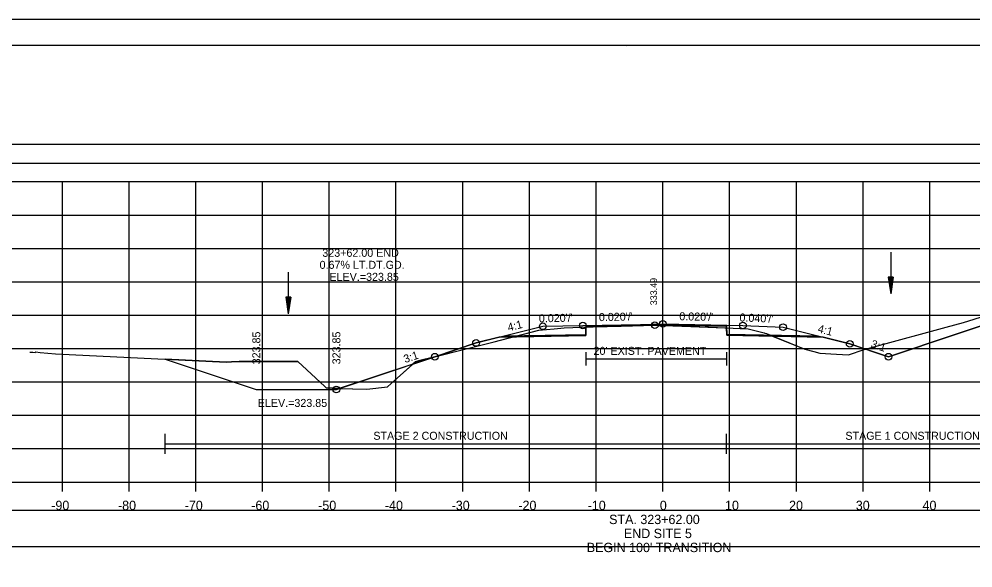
# Model space of a CAD drawing. Extents: x 1376273 to 1384221, y 378927 to 384592.
# Drawn here: x 1381261.9 to 1381404.8, y 383229.7 to 383311.9 of the extents above; entities that cross this region are included whole.
import ezdxf

# ---------------------------------------------------------------- set-up
doc = ezdxf.new("R2010")
doc.units = 0
for name, color, linetype in [('Default', 7, 'Continuous'), ('R_Alt Surface', 7, 'Continuous'), ('R_Axis', 7, 'Continuous'), ('R_Axis Annot', 7, 'Continuous'), ('R_Border', 7, 'Continuous'), ('R_Border Notes', 7, 'Continuous'), ('R_Contours', 7, 'Continuous'), ('R_Dimension', 7, 'Continuous'), ('R_Exist Surface', 7, 'Continuous'), ('R_Fin Surface', 7, 'Continuous'), ('R_Grid', 7, 'Continuous'), ('R_No Plot', 7, 'Continuous'), ('R_Water', 7, 'Continuous'), ('R_Xsect Elev', 7, 'Continuous'), ('R_Xsect Slope', 7, 'Continuous'), ('T_Detection Zones', 7, 'Continuous')]:
    doc.layers.add(name, color=color, linetype=linetype)

msp = doc.modelspace()

# ---------------------------------------------------------------- linework, layer by layer
at = {"layer": 'Default'}
msp.add_lwpolyline([(1381283.76, 383260.95), (1381297.42, 383256.4), (1381309.42, 383256.4), (1381330.35, 383263.38)], dxfattribs=at)
at = {"layer": 'R_Alt Surface'}
for points in [[(1381334.55, 383264.43), (1381346.8, 383264.67), (1381346.81, 383265.84), (1381358.35, 383266.07), (1381367.9, 383265.88), (1381367.91, 383264.71), (1381381.62, 383264.44)], [(1381346.81, 383261.99), (1381346.81, 383259.99)], [(1381346.81, 383261.99), (1381346.81, 383259.99)], [(1381367.9, 383261.99), (1381367.9, 383259.99)], [(1381346.81, 383260.99), (1381367.9, 383260.99)]]:
    msp.add_lwpolyline(points, dxfattribs=at)
at = {"layer": 'R_Axis'}
for p, q in [((1381208.35, 383242.55), (1381508.35, 383242.55)), ((1381268.35, 383241.15), (1381268.35, 383242.55)), ((1381278.35, 383241.15), (1381278.35, 383242.55)), ((1381288.35, 383241.15), (1381288.35, 383242.55)), ((1381298.35, 383241.15), (1381298.35, 383242.55)), ((1381308.35, 383241.15), (1381308.35, 383242.55)), ((1381318.35, 383241.15), (1381318.35, 383242.55)), ((1381328.35, 383241.15), (1381328.35, 383242.55)), ((1381338.35, 383241.15), (1381338.35, 383242.55)), ((1381348.35, 383241.15), (1381348.35, 383242.55)), ((1381358.35, 383241.15), (1381358.35, 383242.55)), ((1381368.35, 383241.15), (1381368.35, 383242.55)), ((1381378.35, 383241.15), (1381378.35, 383242.55)), ((1381388.35, 383241.15), (1381388.35, 383242.55)), ((1381398.35, 383241.15), (1381398.35, 383242.55))]:
    msp.add_line(p, q, dxfattribs=at)
at = {"layer": 'R_Axis Annot'}
for points in [[(1381207.46, 383290.33), (1381509.26, 383290.33), (1381509.26, 383293.14), (1381207.46, 383293.14)], [(1381207.19, 383232.9), (1381508.88, 383232.9), (1381508.88, 383238.31), (1381207.19, 383238.31)]]:
    msp.add_lwpolyline(points, close=True, dxfattribs=at)
at = {"layer": 'R_Border'}
for p, q in [((1381200.35, 383308.01), (1381516.53, 383308.01)), ((1381352.87, 383307.75), (1381352.87, 383307.75)), ((1381352.87, 383307.75), (1381352.87, 383307.75))]:
    msp.add_line(p, q, dxfattribs=at)
at = {"layer": 'R_Contours'}
for points in [[(1381388.72, 383262.47), (1381390.15, 383262.85), (1381400.81, 383265.75), (1381403.38, 383266.46), (1381410.07, 383268.56), (1381419.79, 383271.39), (1381424.15, 383271.98), (1381418.79, 383270.19), (1381412.31, 383268.03), (1381392.16, 383261.32)], [(1381367.9, 383265.64), (1381368.9, 383265.61), (1381369.95, 383265.56), (1381371.15, 383265.51), (1381373.51, 383264.9), (1381373.64, 383264.87), (1381373.86, 383264.78), (1381374.77, 383264.41), (1381367.91, 383264.55)], [(1381374.77, 383264.41), (1381379.62, 383262.47), (1381380.96, 383262.11), (1381381.89, 383261.85), (1381384.39, 383261.71), (1381386.18, 383261.63), (1381388.5, 383262.41), (1381388.72, 383262.47), (1381386.35, 383263.26), (1381382.35, 383264.26)]]:
    msp.add_lwpolyline(points, close=True, dxfattribs=at)
at = {"layer": 'R_Dimension'}
for p, q in [((1381283.76, 383246.78), (1381283.76, 383249.78)), ((1381367.9, 383246.78), (1381367.9, 383249.78)), ((1381283.76, 383248.28), (1381424.15, 383248.28))]:
    msp.add_line(p, q, dxfattribs=at)
at = {"layer": 'R_Exist Surface'}
for points in [[(1381292.88, 383260.51), (1381293.68, 383260.55), (1381294.87, 383260.61), (1381299.88, 383260.6), (1381303.65, 383260.59), (1381307.68, 383256.87), (1381307.9, 383256.64), (1381309.67, 383256.54), (1381309.68, 383256.54), (1381309.68, 383256.54), (1381313.97, 383256.45), (1381317.06, 383256.79), (1381317.07, 383256.79), (1381317.62, 383257.29), (1381321.26, 383260.58), (1381321.74, 383260.7), (1381327.06, 383262.05), (1381333.05, 383263.56), (1381339.75, 383265.29), (1381342.05, 383265.49), (1381343.53, 383265.64), (1381344.87, 383265.7), (1381345.81, 383265.75), (1381352.08, 383265.91), (1381357.16, 383266.04), (1381362.53, 383265.84), (1381368.9, 383265.61), (1381369.95, 383265.56), (1381371.15, 383265.51), (1381373.51, 383264.9), (1381373.64, 383264.87), (1381373.86, 383264.78), (1381379.62, 383262.47), (1381380.96, 383262.11), (1381381.89, 383261.85), (1381384.39, 383261.71), (1381386.18, 383261.63), (1381388.5, 383262.41), (1381390.15, 383262.85), (1381400.81, 383265.75), (1381403.38, 383266.46), (1381410.07, 383268.56)], [(1381263.5, 383262.03), (1381263.71, 383262.03), (1381263.92, 383262.01), (1381264.27, 383261.98), (1381264.36, 383262.05), (1381265.02, 383261.98), (1381267.34, 383261.76), (1381292.88, 383260.51)]]:
    msp.add_lwpolyline(points, dxfattribs=at)
at = {"layer": 'R_Fin Surface'}
msp.add_lwpolyline([(1381324.18, 383261.32), (1381330.35, 383263.38), (1381330.35, 383263.38), (1381334.58, 383264.44), (1381334.58, 383264.44), (1381340.35, 383265.88), (1381340.35, 383265.88), (1381346.35, 383266), (1381346.35, 383266), (1381355.01, 383266.17), (1381358.35, 383266.24), (1381370.35, 383266), (1381376.35, 383265.76), (1381381.59, 383264.45), (1381386.35, 383263.26), (1381392.16, 383261.32), (1381392.17, 383261.32), (1381412.31, 383268.03), (1381418.79, 383270.19), (1381424.15, 383271.98)], dxfattribs=at)
at = {"layer": 'R_Grid'}
for p, q in [((1381208.35, 383287.55), (1381508.35, 383287.55)), ((1381268.35, 383242.55), (1381268.35, 383287.55)), ((1381278.35, 383242.55), (1381278.35, 383287.55)), ((1381288.35, 383242.55), (1381288.35, 383287.55)), ((1381298.35, 383242.55), (1381298.35, 383287.55)), ((1381308.35, 383242.55), (1381308.35, 383287.55)), ((1381318.35, 383242.55), (1381318.35, 383287.55)), ((1381328.35, 383242.55), (1381328.35, 383287.55)), ((1381338.35, 383242.55), (1381338.35, 383287.55)), ((1381348.35, 383242.55), (1381348.35, 383287.55)), ((1381358.35, 383242.55), (1381358.35, 383287.55)), ((1381368.35, 383242.55), (1381368.35, 383287.55)), ((1381378.35, 383242.55), (1381378.35, 383287.55)), ((1381388.35, 383242.55), (1381388.35, 383287.55)), ((1381398.35, 383242.55), (1381398.35, 383287.55)), ((1381208.35, 383282.55), (1381508.35, 383282.55)), ((1381208.35, 383277.55), (1381508.35, 383277.55)), ((1381208.35, 383272.55), (1381508.35, 383272.55)), ((1381208.35, 383267.55), (1381508.35, 383267.55)), ((1381208.35, 383262.55), (1381508.35, 383262.55)), ((1381208.35, 383257.55), (1381508.35, 383257.55)), ((1381208.35, 383252.55), (1381508.35, 383252.55)), ((1381208.35, 383247.55), (1381508.35, 383247.55)), ((1381208.35, 383242.55), (1381508.35, 383242.55))]:
    msp.add_line(p, q, dxfattribs=at)
at = {"layer": 'R_No Plot'}
msp.add_line((1381187.95, 383311.9), (1381521.28, 383311.9), dxfattribs=at)
for points in [[(1381187.94, 383311.9), (1381521.28, 383311.9), (1381521.28, 383098.57), (1381187.94, 383098.57)], [(1381434.27, 383308.01), (1381434.27, 383298.13), (1381470, 383298.13), (1381470, 383295.21), (1381493.2, 383295.21), (1381493.2, 383270.88), (1381516.53, 383270.88), (1381516.53, 383102.55), (1381200.35, 383102.55), (1381200.35, 383308.01)]]:
    msp.add_lwpolyline(points, close=True, dxfattribs=at)
msp.add_lwpolyline([(1381333.83, 383264.25), (1381346.8, 383264.51), (1381346.81, 383265.84), (1381358.35, 383266.07), (1381367.9, 383265.88), (1381367.91, 383264.55), (1381382.35, 383264.26)], dxfattribs=at)
for centre in [(1381340.35, 383265.88), (1381340.35, 383265.88), (1381346.35, 383266), (1381346.35, 383266), (1381357.16, 383266.04), (1381358.35, 383266.24), (1381370.35, 383266), (1381376.35, 383265.76), (1381330.35, 383263.38), (1381330.35, 383263.38), (1381386.35, 383263.26), (1381324.18, 383261.32), (1381392.16, 383261.32), (1381392.16, 383261.32), (1381309.41, 383256.4)]:
    msp.add_circle(centre, 0.5, dxfattribs=at)
at = {"layer": 'R_Water'}
for p, q in [((1381392.49, 383276.99), (1381392.49, 383270.74)), ((1381302.21, 383273.98), (1381302.21, 383267.73)), ((1381392.12, 383273.24), (1381392.49, 383270.74)), ((1381392.87, 383273.24), (1381392.12, 383273.24)), ((1381392.18, 383273.24), (1381392.49, 383271.16)), ((1381392.24, 383273.24), (1381392.49, 383271.59)), ((1381392.31, 383273.24), (1381392.49, 383272.01)), ((1381392.37, 383273.24), (1381392.49, 383272.43)), ((1381392.43, 383273.24), (1381392.49, 383272.85)), ((1381392.87, 383273.24), (1381392.49, 383270.74)), ((1381392.61, 383273.24), (1381392.49, 383272.43)), ((1381392.74, 383273.24), (1381392.49, 383271.59)), ((1381392.8, 383273.24), (1381392.49, 383271.16)), ((1381392.68, 383273.24), (1381392.49, 383272.01)), ((1381392.55, 383273.24), (1381392.49, 383272.85)), ((1381301.83, 383270.23), (1381302.21, 383267.73)), ((1381302.58, 383270.23), (1381301.83, 383270.23)), ((1381301.89, 383270.23), (1381302.21, 383268.15)), ((1381301.96, 383270.23), (1381302.21, 383268.58)), ((1381302.02, 383270.23), (1381302.21, 383269)), ((1381302.08, 383270.23), (1381302.21, 383269.42)), ((1381302.15, 383270.23), (1381302.21, 383269.84)), ((1381302.58, 383270.23), (1381302.21, 383267.73)), ((1381302.33, 383270.23), (1381302.21, 383269.42)), ((1381302.45, 383270.23), (1381302.21, 383268.58)), ((1381302.52, 383270.23), (1381302.21, 383268.15)), ((1381302.39, 383270.23), (1381302.21, 383269)), ((1381302.26, 383270.23), (1381302.21, 383269.84))]:
    msp.add_line(p, q, dxfattribs=at)
at = {"layer": 'T_Detection Zones'}
for p, q in [((1381320.86, 383260.22), (1381324.18, 383261.32)), ((1381292.88, 383260.51), (1381283.76, 383260.95)), ((1381320.86, 383260.22), (1381309.83, 383256.54)), ((1381309.83, 383256.54), (1381309.67, 383256.54))]:
    msp.add_line(p, q, dxfattribs=at)
for points in [[(1381335.89, 383264.29), (1381339.75, 383265.29), (1381342.05, 383265.49), (1381343.53, 383265.64), (1381344.87, 383265.7), (1381345.81, 383265.75), (1381346.81, 383265.78), (1381346.8, 383264.51)], [(1381346.81, 383265.78), (1381352.08, 383265.91), (1381357.16, 383266.04), (1381362.53, 383265.84), (1381367.9, 383265.64), (1381367.9, 383265.88), (1381358.35, 383266.07), (1381346.81, 383265.84)], [(1381324.18, 383261.32), (1381327.06, 383262.05), (1381333.05, 383263.56), (1381335.89, 383264.29), (1381333.83, 383264.25), (1381330.35, 383263.38)]]:
    msp.add_lwpolyline(points, close=True, dxfattribs=at)
for points in [[(1381324.18, 383261.32), (1381324.18, 383261.32), (1381321.74, 383260.7), (1381321.26, 383260.58), (1381320.86, 383260.22)], [(1381324.18, 383261.32), (1381324.18, 383261.32)], [(1381283.76, 383260.95), (1381297.42, 383256.4), (1381309.42, 383256.4), (1381309.83, 383256.54)], [(1381309.67, 383256.54), (1381307.9, 383256.64), (1381307.68, 383256.87), (1381303.65, 383260.59), (1381299.88, 383260.6), (1381294.87, 383260.61), (1381293.68, 383260.55), (1381292.88, 383260.51)], [(1381309.83, 383256.54), (1381313.97, 383256.45), (1381317.06, 383256.79), (1381317.07, 383256.79), (1381317.62, 383257.29), (1381320.86, 383260.22)]]:
    msp.add_lwpolyline(points, dxfattribs=at)

# ---------------------------------------------------------------- texts
at = {"layer": 'R_Alt Surface'}
msp.add_text("20' EXIST. PAVEMENT", height=1.2, dxfattribs=at).set_placement((1381347.96, 383261.6))
at = {"layer": 'R_Axis Annot'}
for s, p in [('-90', (1381266.69, 383238.35)), ('-80', (1381276.69, 383238.35)), ('-70', (1381286.69, 383238.35)), ('-60', (1381296.66, 383238.35)), ('-50', (1381306.69, 383238.35)), ('-40', (1381316.69, 383238.35)), ('-30', (1381326.69, 383238.35)), ('-20', (1381336.69, 383238.35)), ('-10', (1381347.08, 383238.35)), ('0', (1381357.89, 383238.35)), ('10', (1381367.66, 383238.35)), ('20', (1381377.26, 383238.35)), ('30', (1381387.26, 383238.35)), ('40', (1381397.26, 383238.35)), ('STA. 323+62.00', (1381350.29, 383236.25)), ('END SITE 5', (1381352.5, 383234.15)), ("BEGIN 100' TRANSITION", (1381346.94, 383232.05))]:
    msp.add_text(s, height=1.4, dxfattribs=at).set_placement(p)
at = {"layer": 'R_Border Notes'}
msp.add_text('ELEV.=323.85', height=1.2, dxfattribs=at).set_placement((1381297.64, 383253.8))
at = {"layer": 'R_Dimension'}
for s, p in [('STAGE 2 CONSTRUCTION', (1381314.96, 383248.88)), ('STAGE 1 CONSTRUCTION', (1381385.7, 383248.88))]:
    msp.add_text(s, height=1.2, dxfattribs=at).set_placement(p)
at = {"layer": 'R_Xsect Elev'}
for s, height, rotation, p in [('323+62.00 END', 1.2, 360, (1381307.31, 383276.29)), ('0.67% LT.DT.GD.', 1.2, 360, (1381306.9, 383274.49)), ('ELEV.=323.85', 1.2, 360, (1381308.38, 383272.69)), ('333.49', 1, 90, (1381357.46, 383269.04)), ('323.85', 1.2, 90, (1381298.02, 383260.18)), ('323.85', 1.2, 90, (1381310.02, 383260.18))]:
    msp.add_text(s, height=height, rotation=rotation, dxfattribs=at).set_placement(p)
at = {"layer": 'R_Xsect Slope'}
for s, rotation, p in [("0.020'/'", 1.1461, (1381339.77, 383266.47)), ("0.020'/'", 1.1457, (1381348.77, 383266.65)), ("0.020'/'", 358.8542, (1381360.8, 383266.79)), ("0.040'/'", 357.7094, (1381369.81, 383266.62)), ('4:1', 14.038, (1381335.23, 383265.11)), ('4:1', 345.9638, (1381381.47, 383264.99)), ('3:1', 341.5651, (1381389.41, 383262.76)), ('3:1', 18.4349, (1381319.72, 383260.36))]:
    msp.add_text(s, height=1.2, rotation=rotation, dxfattribs=at).set_placement(p)

doc.saveas('drawing.dxf')
